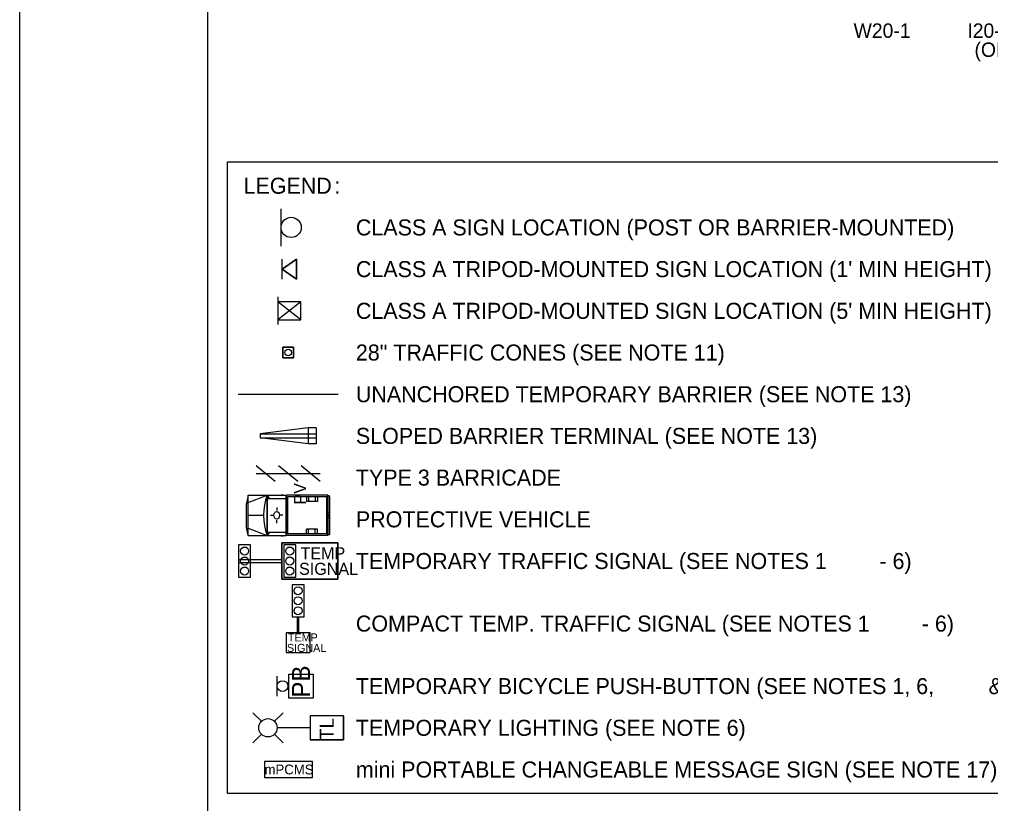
# Model space of a CAD drawing. Extents: x 99982 to 100176, y 99905 to 100011.
# Drawn here: x 99999.062 to 100003.905, y 99911.176 to 99915.088 of the extents above; entities that cross this region are included whole.
import ezdxf

# ---------------------------------------------------------------- set-up
doc = ezdxf.new("R2010")
doc.units = 0
for name, color, linetype in [('SH_GI_PlotLimits', 7, 'Continuous'), ('SH_GI_SheetBorder', 7, 'Continuous'), ('TR_SN_ConstructionSigns', 7, 'Continuous'), ('TR_WZ_BarricadeType3', 7, 'Continuous'), ('TR_WZ_BarrierTemp', 7, 'Continuous'), ('TR_WZ_PortableChangeMessageSign', 7, 'Continuous'), ('TR_WZ_PortableLightStandard', 7, 'Continuous'), ('TR_WZ_PortableSignMount5ftMinBlk-Wht', 7, 'Continuous'), ('TR_WZ_PortableSignMountBlk-Wht', 7, 'Continuous'), ('TR_WZ_ProtectiveVehicle', 7, 'Continuous'), ('TR_WZ_ScaleTerminalEndSection', 7, 'Continuous'), ('TR_WZ_Sign', 7, 'Continuous'), ('TR_WZ_TempSignal', 7, 'Continuous'), ('TR_WZ_TrafficCone', 7, 'Continuous'), ('TR_WZ_WorkZoneDetails', 7, 'Continuous'), ('TR_WZ_WorkZoneTextCurrent', 7, 'Continuous')]:
    doc.layers.add(name, color=color, linetype=linetype)

msp = doc.modelspace()

# ---------------------------------------------------------------- linework, layer by layer
at = {"layer": 'SH_GI_PlotLimits'}
msp.add_lwpolyline([(99999.0625, 99909.6875), (100016.0625, 99909.6875), (100016.0625, 99920.6875), (99999.0625, 99920.6875)], close=True, dxfattribs=at)
at = {"layer": 'SH_GI_SheetBorder'}
msp.add_line((100000, 99920.375), (100000, 99910), dxfattribs=at)
at = {"layer": 'TR_WZ_BarricadeType3'}
for p, q in [((100000.3381, 99912.7823), (100000.2425, 99912.8615)), ((100000.4503, 99912.7823), (100000.3547, 99912.8615)), ((100000.5625, 99912.7823), (100000.4669, 99912.8615)), ((100000.2425, 99912.8219), (100000.5625, 99912.8219))]:
    msp.add_line(p, q, dxfattribs=at)
at = {"layer": 'TR_WZ_BarrierTemp'}
msp.add_line((100000.1525, 99913.2179), (100000.6525, 99913.2179), dxfattribs=at)
at = {"layer": 'TR_WZ_PortableChangeMessageSign'}
msp.add_lwpolyline([(100000.2841, 99911.3059), (100000.5241, 99911.3059), (100000.5241, 99911.3859), (100000.2841, 99911.3859)], close=True, dxfattribs=at)
msp.add_lwpolyline([(100000.2841, 99911.3059), (100000.5241, 99911.3059), (100000.5241, 99911.3859), (100000.2841, 99911.3859), (100000.2841, 99911.3059)], dxfattribs=at)
at = {"layer": 'TR_WZ_PortableLightStandard'}
for p, q in [((100000.2692, 99911.5863), (100000.2261, 99911.6293)), ((100000.3339, 99911.5863), (100000.377, 99911.6293)), ((100000.6777, 99911.6139), (100000.5117, 99911.6139)), ((100000.5117, 99911.6139), (100000.5117, 99911.4939)), ((100000.6777, 99911.6139), (100000.5117, 99911.6139)), ((100000.6777, 99911.6139), (100000.6777, 99911.4939)), ((100000.5117, 99911.5539), (100000.3473, 99911.5539)), ((100000.2692, 99911.5215), (100000.2261, 99911.4784)), ((100000.3339, 99911.5215), (100000.377, 99911.4784)), ((100000.6777, 99911.4939), (100000.5117, 99911.4939)), ((100000.5117, 99911.4939), (100000.6777, 99911.4939))]:
    msp.add_line(p, q, dxfattribs=at)
for points in [[(100000.5117, 99911.6139), (100000.5117, 99911.5539), (100000.5117, 99911.4939)], [(100000.6777, 99911.4939), (100000.6777, 99911.5539), (100000.6777, 99911.6139)]]:
    msp.add_lwpolyline(points, dxfattribs=at)
msp.add_circle((100000.3015, 99911.5539), 0.0457, dxfattribs=at)
msp.add_circle((100000.3015, 99911.5539), 0.0457, dxfattribs=at)
at = {"layer": 'TR_WZ_PortableSignMount5ftMinBlk-Wht'}
for p, q in [((100000.3512, 99913.7029), (100000.3512, 99913.5649)), ((100000.4663, 99913.5891), (100000.3512, 99913.6787)), ((100000.4663, 99913.6787), (100000.3512, 99913.5891)), ((100000.4088, 99913.6339), (100000.4088, 99913.6339)), ((100000.4089, 99913.6338), (100000.4089, 99913.6338))]:
    msp.add_line(p, q, dxfattribs=at)
msp.add_lwpolyline([(100000.4663, 99913.5891), (100000.4663, 99913.6787), (100000.3512, 99913.6787), (100000.3512, 99913.5891)], close=True, dxfattribs=at)
at = {"layer": 'TR_WZ_PortableSignMountBlk-Wht'}
msp.add_line((100000.3728, 99913.7919), (100000.3728, 99913.8919), dxfattribs=at)
msp.add_lwpolyline([(100000.3728, 99913.8418), (100000.4447, 99913.8919), (100000.4447, 99913.7919)], close=True, dxfattribs=at)
at = {"layer": 'TR_WZ_ProtectiveVehicle'}
for p, q in [((100000.2036, 99912.7139), (100000.1944, 99912.6735)), ((100000.2036, 99912.5139), (100000.2036, 99912.7139)), ((100000.2036, 99912.7139), (100000.3925, 99912.7139)), ((100000.2036, 99912.6773), (100000.2981, 99912.7139)), ((100000.2981, 99912.5139), (100000.2981, 99912.7139)), ((100000.2998, 99912.5139), (100000.2998, 99912.7139)), ((100000.3098, 99912.6984), (100000.2998, 99912.7139)), ((100000.2998, 99912.6984), (100000.3925, 99912.6984)), ((100000.3668, 99912.7167), (100000.3781, 99912.7167)), ((100000.3925, 99912.5139), (100000.3925, 99912.7139)), ((100000.601, 99912.7139), (100000.3953, 99912.7139)), ((100000.3953, 99912.5139), (100000.3953, 99912.7139)), ((100000.5952, 99912.7059), (100000.4011, 99912.7059)), ((100000.4011, 99912.5219), (100000.4011, 99912.7059)), ((100000.4938, 99912.7059), (100000.4938, 99912.6829)), ((100000.5038, 99912.7059), (100000.5038, 99912.6829)), ((100000.5378, 99912.7059), (100000.5378, 99912.6829)), ((100000.5488, 99912.7059), (100000.5488, 99912.6829)), ((100000.5952, 99912.5219), (100000.5952, 99912.7059)), ((100000.601, 99912.5139), (100000.601, 99912.7139)), ((100000.6061, 99912.7106), (100000.6017, 99912.7106)), ((100000.6017, 99912.5172), (100000.6017, 99912.7106)), ((100000.6106, 99912.5233), (100000.6106, 99912.7045)), ((100000.1944, 99912.5543), (100000.1944, 99912.6735)), ((100000.3458, 99912.6524), (100000.3455, 99912.6373)), ((100000.5488, 99912.6829), (100000.4938, 99912.6829)), ((100000.2036, 99912.6139), (100000.2795, 99912.6139)), ((100000.315, 99912.6138), (100000.3276, 99912.6138)), ((100000.3592, 99912.6142), (100000.3592, 99912.6142)), ((100000.376, 99912.6147), (100000.3611, 99912.6143)), ((100000.6106, 99912.628), (100000.6017, 99912.6242)), ((100000.6106, 99912.5998), (100000.6017, 99912.6036)), ((100000.6082, 99912.6139), (100000.6041, 99912.6139)), ((100000.6061, 99912.6111), (100000.6061, 99912.6167)), ((100000.2036, 99912.5139), (100000.1944, 99912.5543)), ((100000.2036, 99912.5505), (100000.2981, 99912.5139)), ((100000.3451, 99912.5743), (100000.3451, 99912.5904)), ((100000.2036, 99912.5139), (100000.3925, 99912.5139)), ((100000.2998, 99912.5139), (100000.3118, 99912.5294)), ((100000.2998, 99912.5294), (100000.3925, 99912.5294)), ((100000.3668, 99912.5111), (100000.3781, 99912.5111)), ((100000.601, 99912.5139), (100000.3953, 99912.5139)), ((100000.5952, 99912.5219), (100000.4011, 99912.5219)), ((100000.5488, 99912.5449), (100000.4938, 99912.5449)), ((100000.4938, 99912.5219), (100000.4938, 99912.5449)), ((100000.5038, 99912.5219), (100000.5038, 99912.5449)), ((100000.5378, 99912.5219), (100000.5378, 99912.5449)), ((100000.5488, 99912.5219), (100000.5488, 99912.5449)), ((100000.6061, 99912.5172), (100000.6017, 99912.5172))]:
    msp.add_line(p, q, dxfattribs=at)
for centre, major_axis, start_param, end_param in [((100000.4331, 99912.6139), (0, -0.2099), 4.215852, 5.209111), ((100000.6061, 99912.7045), (0, 0.0061), 4.712389, 6.283185), ((100000.6061, 99912.5233), (0, -0.0061), 6.283185, 7.853982)]:
    msp.add_ellipse(centre, major_axis=major_axis, ratio=0.73155, start_param=start_param, end_param=end_param, dxfattribs=at)
for centre, major_axis in [((100000.3451, 99912.6139), (0, 0.0193)), ((100000.6061, 99912.6139), (0, 0.00282))]:
    msp.add_ellipse(centre, major_axis=major_axis, ratio=0.73155, dxfattribs=at)
at = {"layer": 'TR_WZ_ScaleTerminalEndSection'}
for p, q in [((100000.5025, 99913.051), (100000.2625, 99913.021)), ((100000.5025, 99913.051), (100000.5025, 99912.971)), ((100000.5425, 99913.051), (100000.5025, 99913.051)), ((100000.5425, 99913.051), (100000.5425, 99912.971)), ((100000.2625, 99913.021), (100000.5425, 99913.021)), ((100000.2625, 99913.021), (100000.2625, 99913.001)), ((100000.2625, 99913.001), (100000.5425, 99913.001)), ((100000.5025, 99912.971), (100000.2625, 99913.001)), ((100000.5425, 99912.971), (100000.5025, 99912.971))]:
    msp.add_line(p, q, dxfattribs=at)
at = {"layer": 'TR_WZ_Sign'}
for p, q in [((100000.3668, 99913.9567), (100000.3668, 99914.1431)), ((100000.3474, 99911.7119), (100000.3474, 99911.8119))]:
    msp.add_line(p, q, dxfattribs=at)
for centre, radius in [((100000.4172, 99914.05), 0.0504), ((100000.4172, 99914.05), 0.0504), ((100000.3744, 99911.762), 0.027), ((100000.3744, 99911.762), 0.027)]:
    msp.add_circle(centre, radius, dxfattribs=at)
at = {"layer": 'TR_WZ_TempSignal'}
for p, q in [((100000.215, 99912.4658), (100000.1551, 99912.4658)), ((100000.1551, 99912.4658), (100000.1551, 99912.306)), ((100000.215, 99912.306), (100000.215, 99912.4658)), ((100000.3701, 99912.4759), (100000.6501, 99912.4759)), ((100000.3701, 99912.2959), (100000.3701, 99912.4759)), ((100000.6501, 99912.4759), (100000.3701, 99912.4759)), ((100000.3701, 99912.4759), (100000.3701, 99912.3926)), ((100000.44, 99912.4658), (100000.3801, 99912.4658)), ((100000.3801, 99912.4658), (100000.3801, 99912.306)), ((100000.44, 99912.306), (100000.44, 99912.4658)), ((100000.6501, 99912.4759), (100000.6501, 99912.2959)), ((100000.6501, 99912.2959), (100000.6501, 99912.4759)), ((100000.3701, 99912.3926), (100000.1551, 99912.3926)), ((100000.1551, 99912.3926), (100000.1551, 99912.3792)), ((100000.1551, 99912.3792), (100000.3701, 99912.3792)), ((100000.3701, 99912.3792), (100000.3701, 99912.3926)), ((100000.3701, 99912.3926), (100000.3701, 99912.3792)), ((100000.3701, 99912.3792), (100000.3701, 99912.2959)), ((100000.1551, 99912.306), (100000.215, 99912.306)), ((100000.6501, 99912.2959), (100000.3701, 99912.2959)), ((100000.3701, 99912.2959), (100000.6501, 99912.2959)), ((100000.3801, 99912.306), (100000.44, 99912.306)), ((100000.4819, 99912.2672), (100000.422, 99912.2672)), ((100000.422, 99912.2672), (100000.422, 99912.1075)), ((100000.4819, 99912.1075), (100000.4819, 99912.2672)), ((100000.422, 99912.1075), (100000.4819, 99912.1075)), ((100000.5119, 99912.0275), (100000.3919, 99912.0275)), ((100000.3919, 99912.0275), (100000.3919, 99911.983)), ((100000.5119, 99911.9297), (100000.5119, 99912.0275)), ((100000.3919, 99911.983), (100000.3919, 99911.9742)), ((100000.3919, 99911.9742), (100000.3919, 99911.9297)), ((100000.3919, 99911.9297), (100000.5119, 99911.9297))]:
    msp.add_line(p, q, dxfattribs=at)
for points in [[(100000.215, 99912.4658), (100000.1551, 99912.4658), (100000.1551, 99912.306), (100000.215, 99912.306), (100000.215, 99912.4658)], [(100000.44, 99912.4658), (100000.3801, 99912.4658), (100000.3801, 99912.306), (100000.44, 99912.306), (100000.44, 99912.4658)], [(100000.4819, 99912.2672), (100000.422, 99912.2672), (100000.422, 99912.1075), (100000.4819, 99912.1075), (100000.4819, 99912.2672)], [(100000.5119, 99912.0275), (100000.3919, 99912.0275), (100000.3919, 99911.9297), (100000.5119, 99911.9297), (100000.5119, 99912.0275)]]:
    msp.add_lwpolyline(points, dxfattribs=at)
for points in [[(100000.4494, 99912.1075), (100000.4544, 99912.1075), (100000.4544, 99912.0275), (100000.4494, 99912.0275)], [(100000.4064, 99911.7019), (100000.4064, 99911.8219), (100000.5264, 99911.8219), (100000.5264, 99911.7019)], [(100000.4064, 99911.7019), (100000.4064, 99911.8219), (100000.5264, 99911.8219), (100000.5264, 99911.7019)]]:
    msp.add_lwpolyline(points, close=True, dxfattribs=at)
for centre in [(100000.1851, 99912.4358), (100000.1851, 99912.4358), (100000.4101, 99912.4358), (100000.4101, 99912.4358), (100000.1851, 99912.3859), (100000.1851, 99912.3859), (100000.4101, 99912.3859), (100000.4101, 99912.3859), (100000.1851, 99912.336), (100000.1851, 99912.336), (100000.4101, 99912.336), (100000.4101, 99912.336), (100000.4519, 99912.2373), (100000.4519, 99912.2373), (100000.4519, 99912.1874), (100000.4519, 99912.1874), (100000.4519, 99912.1374), (100000.4519, 99912.1374)]:
    msp.add_circle(centre, 0.02, dxfattribs=at)
at = {"layer": 'TR_WZ_TrafficCone'}
for points in [[(100000.3759, 99913.4526), (100000.4293, 99913.4526), (100000.4293, 99913.3992), (100000.3759, 99913.3992), (100000.3759, 99913.4526)], [(100000.3759, 99913.3992), (100000.4293, 99913.3992), (100000.4293, 99913.4526), (100000.3759, 99913.4526), (100000.3759, 99913.3992)]]:
    msp.add_lwpolyline(points, dxfattribs=at)
msp.add_circle((100000.4026, 99913.4259), 0.0167, dxfattribs=at)
at = {"layer": 'TR_WZ_WorkZoneDetails'}
msp.add_lwpolyline([(100000.4447, 99913.7919), (100000.4447, 99913.8919), (100000.3728, 99913.8418), (100000.4447, 99913.7919)], dxfattribs=at)
at = {"layer": 'TR_WZ_WorkZoneTextCurrent'}
msp.add_lwpolyline([(100000.1, 99914.3779), (100004.1384, 99914.3779), (100004.1384, 99911.2259), (100000.1, 99911.2259)], close=True, dxfattribs=at)

# ---------------------------------------------------------------- texts
at = {"layer": 'TR_SN_ConstructionSigns'}
for s, p in [('W20-1', (100003.2217, 99914.9956)), ('I20-301 (B/W)', (100003.7889, 99914.9956)), ('(OPTIONAL)', (100003.8244, 99914.9005))]:
    msp.add_text(s, height=0.072, rotation=360, dxfattribs=at).set_placement(p)
at = {"layer": 'TR_WZ_PortableChangeMessageSign'}
msp.add_text('mPCMS', height=0.04909, rotation=360, dxfattribs=at).set_placement((100000.2845, 99911.3214))
at = {"layer": 'TR_WZ_PortableLightStandard'}
msp.add_text('TL', height=0.07, rotation=90, dxfattribs=at).set_placement((100000.6297, 99911.4937))
at = {"layer": 'TR_WZ_ProtectiveVehicle'}
msp.add_text('PV', height=0.06, rotation=90, dxfattribs=at).set_placement((100000.4913, 99912.6677))
at = {"layer": 'TR_WZ_TempSignal'}
for s, height, p in [('TEMP', 0.06, (100000.4641, 99912.3949)), ('SIGNAL', 0.06, (100000.4567, 99912.3169)), ('TEMP', 0.04, (100000.4013, 99911.9846)), ('SIGNAL', 0.04, (100000.3963, 99911.9326))]:
    msp.add_text(s, height=height, dxfattribs=at).set_placement(p)
msp.add_text('PB', height=0.09, rotation=90, dxfattribs=at).set_placement((100000.5114, 99911.7042))
at = {"layer": 'TR_WZ_WorkZoneTextCurrent'}
for s, p in [('LEGEND', (100000.18, 99914.2179)), (':', (100000.6328, 99914.2179)), ('CLASS A SIGN LOCATION (POST OR BARRIER-MOUNTED)', (100000.74, 99914.0099)), ("CLASS A TRIPOD-MOUNTED SIGN LOCATION (1' MIN HEIGHT)", (100000.74, 99913.8019)), ("CLASS A TRIPOD-MOUNTED SIGN LOCATION (5' MIN HEIGHT)", (100000.74, 99913.5939)), ('28" TRAFFIC CONES (SEE NOTE 11)', (100000.74, 99913.3859)), ('UNANCHORED TEMPORARY BARRIER (SEE NOTE 13)', (100000.74, 99913.1779)), ('SLOPED BARRIER TERMINAL (SEE NOTE 13)', (100000.74, 99912.9699)), ('TYPE 3 BARRICADE', (100000.74, 99912.7619)), ('PROTECTIVE VEHICLE', (100000.74, 99912.5539)), ('TEMPORARY TRAFFIC SIGNAL (SEE NOTES 1', (100000.74, 99912.3459)), ('- 6)', (100003.3504, 99912.3459)), ('COMPACT TEMP. TRAFFIC SIGNAL (SEE NOTES 1', (100000.74, 99912.0339)), ('- 6)', (100003.5616, 99912.0339)), ('TEMPORARY BICYCLE PUSH-BUTTON (SEE NOTES 1, 6,', (100000.74, 99911.7219)), ('&', (100003.8945, 99911.7219)), ('TEMPORARY LIGHTING (SEE NOTE 6)', (100000.74, 99911.5139)), ('mini PORTABLE CHANGEABLE MESSAGE SIGN (SEE NOTE 17)', (100000.74, 99911.3059))]:
    msp.add_text(s, height=0.08, rotation=360, dxfattribs=at).set_placement(p)

doc.saveas('drawing.dxf')
